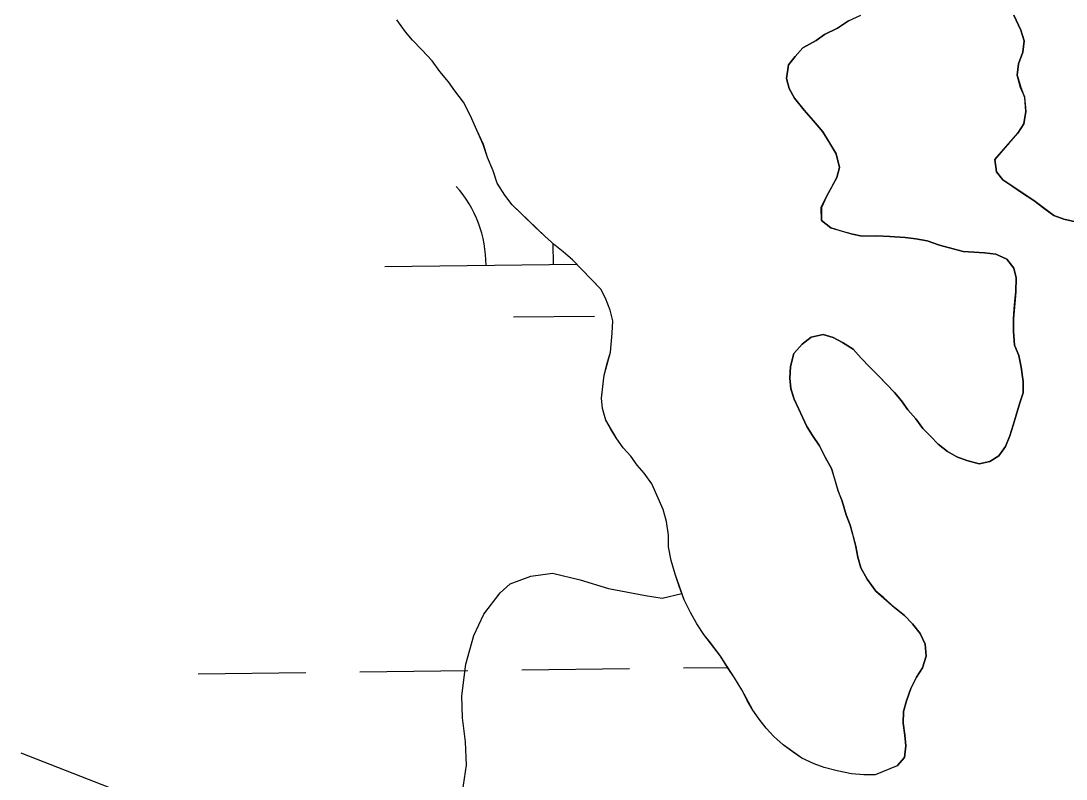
# Model space of a CAD drawing. Extents: x 3694830 to 3732949, y 415201 to 440970.
# Drawn here: x 3729788 to 3730098, y 425100.5 to 425325.2 of the extents above; entities that cross this region are included whole.
import ezdxf

# ---------------------------------------------------------------- set-up
doc = ezdxf.new("R2010")
doc.units = 0
for name, color, linetype in [('V-TOPO-SHOR', 7, 'Continuous'), ('V-UTIL-LINE', 7, 'Continuous'), ('V-WETL-SWMP', 7, 'Continuous')]:
    doc.layers.add(name, color=color, linetype=linetype)

msp = doc.modelspace()

# ---------------------------------------------------------------- linework, layer by layer
at = {"layer": 'V-TOPO-SHOR'}
for points in [[(3730047.9, 425104.4), (3730041.4, 425101.77), (3730038.01, 425101.7), (3730034.39, 425102.08), (3730030.08, 425102.89), (3730026.22, 425103.94), (3730023.26, 425105), (3730019.61, 425106.73), (3730017.09, 425108.48), (3730014.1, 425110.68), (3730011.34, 425113.11), (3730009.03, 425115.54), (3730006.94, 425118.21), (3730005.08, 425120.88), (3730003.44, 425123.78), (3730001.79, 425126.91), (3729999.68, 425130.48), (3729997.58, 425133.6), (3729995.48, 425136.94), (3729992.69, 425140.73), (3729990.6, 425143.39), (3729988.5, 425146.51), (3729986.62, 425149.86), (3729984.73, 425153.66), (3729983.29, 425157.69), (3729982.09, 425161.28), (3729980.87, 425165.32), (3729980.11, 425169.37), (3729980.04, 425172.76), (3729979.5, 425176.81), (3729978.52, 425180.41), (3729976.62, 425184.66), (3729975.19, 425188.02), (3729972.87, 425191.13), (3729970.79, 425193.57), (3729968.92, 425196.24), (3729966.61, 425198.68), (3729964.75, 425201.35), (3729963.11, 425204.03), (3729961.46, 425206.93), (3729960.49, 425210.3), (3729960.2, 425213.45), (3729960.58, 425216.85), (3729960.96, 425220.25), (3729962.01, 425224.11), (3729962.85, 425227.06), (3729963.41, 425232.72), (3729963.55, 425236.34), (3729962.81, 425239.49), (3729961.38, 425243.07), (3729959.97, 425245.75), (3729956.96, 425248.85), (3729954.42, 425251.51), (3729951.65, 425254.39), (3729948.89, 425256.81), (3729946.36, 425258.79), (3729943.37, 425261.44), (3729940.37, 425264.31), (3729936.68, 425267.85), (3729933.68, 425270.72), (3729931.59, 425273.61), (3729929.26, 425277.18), (3729928.05, 425280.77), (3729926.39, 425284.8), (3729925.18, 425288.61), (3729923.28, 425292.86), (3729921.38, 425297.12), (3729919.26, 425301.14), (3729916.71, 425304.47), (3729914.84, 425307.14), (3729912.29, 425310.25), (3729909.97, 425313.37), (3729906.96, 425316.69), (3729904.19, 425319.57), (3729902.1, 425322.01), (3729899.54, 425325.57)], [(3730030.81, 425281.81), (3730029.82, 425285.86), (3730027.95, 425288.98), (3730025.84, 425292.33), (3730023.06, 425295.66), (3730020.29, 425298.76), (3730017.5, 425302.32), (3730015.86, 425305.22), (3730015.12, 425308.14), (3730015.71, 425312.22), (3730017.69, 425314.74), (3730019.9, 425317.28), (3730023.92, 425319.39), (3730026.36, 425321.25), (3730030.16, 425323.14), (3730033.51, 425325.24), (3730037.09, 425326.9)], [(3730082.49, 425326.96), (3730084.62, 425322.49), (3730085.59, 425319.34), (3730085.21, 425315.95), (3730083.93, 425312.53), (3730083.54, 425309.14), (3730084.53, 425305.54), (3730085.71, 425302.63), (3730086.03, 425298.35), (3730085.43, 425294.72), (3730083.68, 425291.97), (3730081.26, 425289.21), (3730079.27, 425286.91), (3730076.85, 425284.14), (3730077.37, 425280.54), (3730079.23, 425278.1), (3730082.21, 425276.13), (3730084.73, 425274.37), (3730088.4, 425271.97), (3730091.38, 425269.77), (3730094.36, 425267.57), (3730097.32, 425266.51), (3730101.64, 425265.47)], [(3730047.9, 425104.4), (3730050.1, 425106.93), (3730050.48, 425110.32), (3730050.19, 425113.48), (3730049.66, 425117.08), (3730049.82, 425120.47), (3730050.65, 425123.66), (3730051.93, 425127.3), (3730053.66, 425130.72), (3730055.41, 425133.47), (3730056.47, 425136.88), (3730056.17, 425140.49), (3730054.75, 425143.62), (3730052.43, 425146.51), (3730050.12, 425148.94), (3730047.13, 425151.37), (3730043.9, 425154.23), (3730041.6, 425156.22), (3730039.04, 425159.78), (3730037.17, 425163.13), (3730036.2, 425166.27), (3730035.68, 425169.42), (3730034.94, 425172.34), (3730033.96, 425175.71), (3730032.77, 425178.85), (3730031.55, 425182.89), (3730030.36, 425186.02), (3730029.38, 425189.39), (3730028.41, 425192.54), (3730026.53, 425195.88), (3730024.88, 425199.24), (3730022.78, 425202.35), (3730021.14, 425205.03), (3730018.77, 425210.18), (3730017.36, 425213.08), (3730016.39, 425216.22), (3730016.1, 425219.38), (3730016.25, 425222.77), (3730017.3, 425226.63), (3730019.72, 425229.4), (3730022.39, 425231.49), (3730025.99, 425232.24), (3730028.94, 425231.4), (3730031.69, 425229.88), (3730034.89, 425227.91), (3730037.2, 425225.25), (3730039.75, 425222.59), (3730042.28, 425220.16), (3730045.05, 425217.29), (3730047.13, 425215.07), (3730049.22, 425212.63), (3730051.08, 425209.96), (3730053.4, 425207.29), (3730055.49, 425204.4), (3730057.8, 425202.19), (3730060.11, 425199.76), (3730062.87, 425197.56), (3730065.61, 425196.03), (3730068.57, 425194.97), (3730072.21, 425193.91), (3730075.35, 425194.66), (3730078.03, 425196.29), (3730080, 425199.05), (3730081.29, 425202.24), (3730082.35, 425205.42), (3730083.19, 425208.38), (3730084.25, 425212.01), (3730085.31, 425214.97), (3730085.24, 425218.36), (3730084.7, 425222.64), (3730083.95, 425226.01), (3730082.75, 425229.15), (3730082.44, 425233.21), (3730082.36, 425237.05), (3730082.73, 425241.12), (3730083.1, 425244.97), (3730083.23, 425249.04), (3730082.5, 425251.96), (3730080.41, 425254.63), (3730077.21, 425256.14), (3730073.82, 425256.52), (3730070.65, 425256.68), (3730067.48, 425256.84), (3730064.53, 425257.68), (3730060.44, 425258.72), (3730056.8, 425260), (3730053.4, 425260.61), (3730050.23, 425260.99), (3730045.7, 425261.35), (3730041.86, 425261.49), (3730037.57, 425261.4), (3730034.62, 425262.02), (3730031.67, 425262.86), (3730028.25, 425263.91), (3730025.5, 425266.11), (3730025.41, 425269.95), (3730026.93, 425273.15), (3730028.45, 425275.89), (3730029.97, 425278.86), (3730030.81, 425281.81)], [(3729907.25, 425068.21), (3729910.55, 425072.69), (3729913.26, 425077.6), (3729915.09, 425082.27), (3729916.77, 425088.06), (3729918.66, 425094.77), (3729920.15, 425104.63), (3729919.89, 425111.51), (3729918.95, 425118.61), (3729918.81, 425125.16), (3729919.96, 425134.55), (3729922.38, 425143.08), (3729925.3, 425149.35), (3729930.14, 425155.67), (3729933.13, 425158.33), (3729939.29, 425160.6), (3729945.71, 425161.53), (3729953.89, 425159.56), (3729962.3, 425157.02), (3729973.3, 425154.88), (3729978.17, 425154.08), (3729984.07, 425155.51)]]:
    msp.add_lwpolyline(points, dxfattribs=at)
at = {"layer": 'V-UTIL-LINE'}
msp.add_lwpolyline([(3729788.02, 425108.3), (3729816.61, 425097.1)], dxfattribs=at)
at = {"layer": 'V-WETL-SWMP'}
for p, q in [((3729902.1, 425322.01), (3729899.54, 425325.57)), ((3730033.51, 425325.24), (3730030.16, 425323.14)), ((3730084.62, 425322.49), (3730082.49, 425326.96)), ((3729904.19, 425319.57), (3729902.1, 425322.01)), ((3730026.36, 425321.25), (3730023.92, 425319.39)), ((3730030.16, 425323.14), (3730026.36, 425321.25)), ((3730085.59, 425319.34), (3730084.62, 425322.49)), ((3729906.96, 425316.69), (3729904.19, 425319.57)), ((3730023.92, 425319.39), (3730019.9, 425317.28)), ((3730085.21, 425315.95), (3730085.59, 425319.34)), ((3729909.97, 425313.37), (3729906.96, 425316.69)), ((3730017.69, 425314.74), (3730015.71, 425312.22)), ((3730019.9, 425317.28), (3730017.69, 425314.74)), ((3730083.93, 425312.53), (3730085.21, 425315.95)), ((3729912.29, 425310.25), (3729909.97, 425313.37)), ((3730015.71, 425312.22), (3730015.12, 425308.14)), ((3730083.54, 425309.14), (3730083.93, 425312.53)), ((3729914.84, 425307.14), (3729912.29, 425310.25)), ((3730084.52, 425305.54), (3730083.54, 425309.14)), ((3729916.71, 425304.47), (3729914.84, 425307.14)), ((3730015.12, 425308.14), (3730015.86, 425305.22)), ((3730085.72, 425302.63), (3730084.52, 425305.54)), ((3729919.26, 425301.14), (3729916.71, 425304.47)), ((3730015.86, 425305.22), (3730017.5, 425302.32)), ((3730017.5, 425302.32), (3730020.29, 425298.76)), ((3730086.03, 425298.35), (3730085.72, 425302.63)), ((3729921.38, 425297.12), (3729919.26, 425301.14)), ((3729925.17, 425288.61), (3729921.38, 425297.12)), ((3730020.29, 425298.76), (3730023.06, 425295.66)), ((3730085.43, 425294.72), (3730086.03, 425298.35)), ((3730023.06, 425295.66), (3730025.85, 425292.33)), ((3730083.68, 425291.97), (3730085.43, 425294.72)), ((3730025.85, 425292.33), (3730029.82, 425285.86)), ((3730076.85, 425284.14), (3730083.68, 425291.97)), ((3729926.39, 425284.8), (3729925.17, 425288.61)), ((3729928.05, 425280.77), (3729926.39, 425284.8)), ((3730029.82, 425285.86), (3730030.81, 425281.81)), ((3730077.37, 425280.54), (3730076.85, 425284.14)), ((3729929.26, 425277.18), (3729928.05, 425280.77)), ((3730030.81, 425281.81), (3730029.97, 425278.86)), ((3730079.23, 425278.1), (3730077.37, 425280.54)), ((3730029.97, 425278.86), (3730026.93, 425273.15)), ((3730088.4, 425271.97), (3730079.23, 425278.1)), ((3729931.59, 425273.61), (3729929.26, 425277.18)), ((3729933.69, 425270.72), (3729931.59, 425273.61)), ((3730026.93, 425273.15), (3730025.42, 425269.95)), ((3730094.36, 425267.57), (3730088.4, 425271.97)), ((3729943.37, 425261.44), (3729933.69, 425270.72)), ((3730025.42, 425269.95), (3730025.5, 425266.11)), ((3730025.5, 425266.11), (3730028.25, 425263.91)), ((3730097.32, 425266.51), (3730094.36, 425267.57)), ((3730101.64, 425265.47), (3730097.32, 425266.51)), ((3730028.25, 425263.91), (3730034.62, 425262.02)), ((3730034.62, 425262.02), (3730037.57, 425261.4)), ((3729946.36, 425258.79), (3729943.37, 425261.44)), ((3729945.98, 425253.04), (3729945.9, 425259.2)), ((3730037.57, 425261.4), (3730041.86, 425261.49)), ((3730041.86, 425261.49), (3730045.7, 425261.35)), ((3730045.7, 425261.35), (3730050.23, 425260.99)), ((3730050.23, 425260.99), (3730053.4, 425260.61)), ((3730053.4, 425260.61), (3730056.8, 425260)), ((3730056.8, 425260), (3730060.44, 425258.72)), ((3729948.89, 425256.81), (3729946.36, 425258.79)), ((3729951.65, 425254.39), (3729948.89, 425256.81)), ((3730060.44, 425258.72), (3730067.48, 425256.84)), ((3730067.48, 425256.84), (3730073.82, 425256.52)), ((3730073.82, 425256.52), (3730077.21, 425256.14)), ((3730077.21, 425256.14), (3730080.41, 425254.63)), ((3729895.98, 425252.44), (3729952.87, 425253.12)), ((3729959.97, 425245.75), (3729951.65, 425254.39)), ((3730080.41, 425254.63), (3730082.5, 425251.96)), ((3730082.5, 425251.96), (3730083.24, 425249.04)), ((3730083.24, 425249.04), (3730083.1, 425244.97)), ((3729961.38, 425243.07), (3729959.97, 425245.75)), ((3730083.1, 425244.97), (3730082.36, 425237.05)), ((3729962.81, 425239.49), (3729961.38, 425243.07)), ((3729934.16, 425237.47), (3729958.16, 425237.75)), ((3729963.55, 425236.34), (3729962.81, 425239.49)), ((3729963.41, 425232.72), (3729963.55, 425236.34)), ((3730082.36, 425237.05), (3730082.44, 425233.21)), ((3729962.85, 425227.06), (3729963.41, 425232.72)), ((3730022.39, 425231.49), (3730019.72, 425229.4)), ((3730025.99, 425232.24), (3730022.39, 425231.49)), ((3730028.94, 425231.4), (3730025.99, 425232.24)), ((3730031.69, 425229.88), (3730028.94, 425231.4)), ((3730082.44, 425233.21), (3730082.75, 425229.15)), ((3730019.72, 425229.4), (3730017.3, 425226.64)), ((3730034.89, 425227.91), (3730031.69, 425229.88)), ((3730037.21, 425225.25), (3730034.89, 425227.91)), ((3730082.75, 425229.15), (3730083.95, 425226.01)), ((3729960.96, 425220.25), (3729962.85, 425227.06)), ((3730017.3, 425226.64), (3730016.25, 425222.77)), ((3730039.75, 425222.59), (3730037.21, 425225.25)), ((3730083.95, 425226.01), (3730084.7, 425222.64)), ((3730016.25, 425222.77), (3730016.1, 425219.38)), ((3730042.28, 425220.16), (3730039.75, 425222.59)), ((3730084.7, 425222.64), (3730085.24, 425218.36)), ((3729960.2, 425213.45), (3729960.96, 425220.25)), ((3730016.1, 425219.38), (3730016.39, 425216.23)), ((3730047.13, 425215.07), (3730042.28, 425220.16)), ((3730016.39, 425216.23), (3730017.36, 425213.08)), ((3730085.24, 425218.36), (3730085.31, 425214.97)), ((3729960.49, 425210.3), (3729960.2, 425213.45)), ((3730017.36, 425213.08), (3730021.14, 425205.03)), ((3730049.22, 425212.63), (3730047.13, 425215.07)), ((3730051.08, 425209.96), (3730049.22, 425212.63)), ((3730085.31, 425214.97), (3730084.25, 425212.01)), ((3729961.47, 425206.93), (3729960.49, 425210.3)), ((3730053.4, 425207.29), (3730051.08, 425209.96)), ((3730084.25, 425212.01), (3730082.35, 425205.42)), ((3729964.75, 425201.35), (3729961.47, 425206.93)), ((3730055.49, 425204.4), (3730053.4, 425207.29)), ((3730021.14, 425205.03), (3730022.78, 425202.35)), ((3730057.8, 425202.19), (3730055.49, 425204.4)), ((3730082.35, 425205.42), (3730081.29, 425202.24)), ((3729966.61, 425198.68), (3729964.75, 425201.35)), ((3730022.78, 425202.35), (3730024.88, 425199.24)), ((3730060.11, 425199.76), (3730057.8, 425202.19)), ((3730081.29, 425202.24), (3730080, 425199.05)), ((3729968.92, 425196.24), (3729966.61, 425198.68)), ((3730024.88, 425199.24), (3730026.53, 425195.88)), ((3730062.87, 425197.56), (3730060.11, 425199.76)), ((3730065.61, 425196.03), (3730062.87, 425197.56)), ((3730080, 425199.05), (3730078.03, 425196.3)), ((3729970.79, 425193.57), (3729968.92, 425196.24)), ((3730026.53, 425195.88), (3730028.41, 425192.53)), ((3730068.57, 425194.97), (3730065.61, 425196.03)), ((3730072.21, 425193.91), (3730068.57, 425194.97)), ((3730075.35, 425194.66), (3730072.21, 425193.91)), ((3730078.03, 425196.3), (3730075.35, 425194.66)), ((3729972.87, 425191.13), (3729970.79, 425193.57)), ((3729975.19, 425188.02), (3729972.87, 425191.13)), ((3730028.41, 425192.53), (3730030.35, 425186.02)), ((3729978.52, 425180.41), (3729975.19, 425188.02)), ((3730030.35, 425186.02), (3730031.55, 425182.89)), ((3730031.55, 425182.89), (3730032.77, 425178.85)), ((3729979.5, 425176.82), (3729978.52, 425180.41)), ((3730032.77, 425178.85), (3730033.96, 425175.71)), ((3729980.04, 425172.76), (3729979.5, 425176.82)), ((3730033.96, 425175.71), (3730035.68, 425169.42)), ((3729980.11, 425169.37), (3729980.04, 425172.76)), ((3729980.87, 425165.32), (3729980.11, 425169.37)), ((3730035.68, 425169.42), (3730036.2, 425166.27)), ((3730036.2, 425166.27), (3730037.17, 425163.13)), ((3729982.09, 425161.28), (3729980.87, 425165.32)), ((3730037.17, 425163.13), (3730039.04, 425159.78)), ((3729984.73, 425153.66), (3729982.09, 425161.28)), ((3730039.04, 425159.78), (3730041.6, 425156.22)), ((3729986.62, 425149.86), (3729984.73, 425153.66)), ((3730041.6, 425156.22), (3730047.13, 425151.37)), ((3730047.13, 425151.37), (3730050.12, 425148.94)), ((3729988.5, 425146.51), (3729986.62, 425149.86)), ((3730050.12, 425148.94), (3730052.43, 425146.51)), ((3729990.6, 425143.39), (3729988.5, 425146.51)), ((3730052.43, 425146.51), (3730054.75, 425143.62)), ((3729995.48, 425136.94), (3729990.6, 425143.39)), ((3730054.75, 425143.62), (3730056.17, 425140.49)), ((3730056.17, 425140.49), (3730056.47, 425136.88)), ((3729999.68, 425130.48), (3729995.48, 425136.94)), ((3730056.47, 425136.88), (3730055.41, 425133.47)), ((3729840.57, 425131.7), (3729872.57, 425132.08)), ((3729888.57, 425132.27), (3729920.57, 425132.66)), ((3729936.56, 425132.85), (3729968.56, 425133.23)), ((3729984.56, 425133.42), (3729997.67, 425133.58)), ((3730055.41, 425133.47), (3730053.66, 425130.72)), ((3730001.79, 425126.91), (3729999.68, 425130.48)), ((3730053.66, 425130.72), (3730051.93, 425127.3)), ((3730005.08, 425120.88), (3730001.79, 425126.91)), ((3730051.93, 425127.3), (3730050.65, 425123.66)), ((3730050.65, 425123.66), (3730049.81, 425120.48)), ((3730006.94, 425118.21), (3730005.08, 425120.88)), ((3730049.81, 425120.48), (3730049.66, 425117.08)), ((3730009.03, 425115.54), (3730006.94, 425118.21)), ((3730049.66, 425117.08), (3730050.19, 425113.48)), ((3730011.34, 425113.11), (3730009.03, 425115.54)), ((3730050.19, 425113.48), (3730050.48, 425110.32)), ((3730014.1, 425110.68), (3730011.34, 425113.11)), ((3730019.61, 425106.73), (3730014.1, 425110.68)), ((3730050.48, 425110.32), (3730050.1, 425106.93)), ((3730023.26, 425105), (3730019.61, 425106.73)), ((3730026.22, 425103.94), (3730023.26, 425105)), ((3730030.08, 425102.89), (3730026.22, 425103.94)), ((3730047.9, 425104.4), (3730041.4, 425101.77)), ((3730050.1, 425106.93), (3730047.9, 425104.4)), ((3730034.39, 425102.08), (3730030.08, 425102.89)), ((3730038.01, 425101.7), (3730034.39, 425102.08)), ((3730041.4, 425101.77), (3730038.01, 425101.7))]:
    msp.add_line(p, q, dxfattribs=at)
msp.add_arc((3729890.73, 425252.85), 35.25, 359.9115, 41.4552, dxfattribs=at)

doc.saveas('drawing.dxf')
